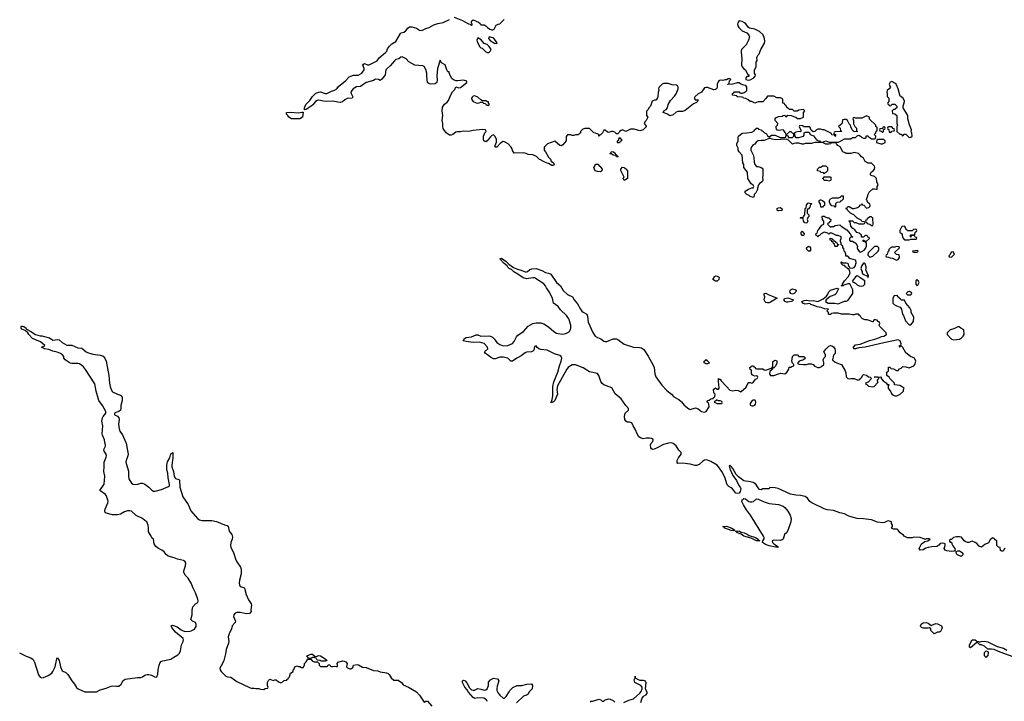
# Model space of a CAD drawing. Header units: inches. Extents: x 2106670 to 2322961, y 36024 to 224899.
# Tile 275 of 281: x 2288409 to 2300919, y 186711 to 195369. Entities that reach past the tile are written whole.
import ezdxf

# ---------------------------------------------------------------- set-up
doc = ezdxf.new("R2010")
doc.units = ezdxf.units.IN
doc.header["$MEASUREMENT"] = 0
for name, color, linetype in [('C2188', 7, 'Continuous'), ('C2189', 7, 'Continuous'), ('C2198', 7, 'Continuous'), ('C2199', 7, 'Continuous'), ('C3108', 7, 'Continuous'), ('C3109', 7, 'Continuous')]:
    doc.layers.add(name, color=color, linetype=linetype)

msp = doc.modelspace()

# ---------------------------------------------------------------- linework, layer by layer
at = {"layer": 'C2188', "color": 5, "elevation": 20}
for points in [[(2290000, 189008), (2289970, 189032), (2289890, 189070), (2289830, 189127), (2289810, 189132), (2289781, 189130), (2289743, 189117), (2289690, 189087), (2289650, 189078), (2289590, 189081), (2289510, 189099), (2289497, 189110), (2289490, 189130), (2289494, 189150), (2289528, 189230), (2289532, 189250), (2289530, 189270), (2289510, 189324), (2289498, 189338), (2289429, 189390), (2289482, 189470), (2289491, 189570), (2289477, 189630), (2289483, 189690), (2289482, 189750), (2289510, 189810), (2289513, 189830), (2289508, 189850), (2289483, 189890), (2289480, 189910), (2289499, 189950), (2289498, 189970), (2289493, 190000)], [(2289756, 190000), (2289761, 189990), (2289787, 189850), (2289784, 189830), (2289762, 189770), (2289760, 189750), (2289793, 189633), (2289793, 189570), (2289798, 189538), (2289830, 189481), (2289849, 189469), (2289870, 189465), (2289909, 189469), (2289950, 189480), (2289970, 189481), (2289990, 189475), (2290000, 189468)], [(2288407, 187327), (2288490, 187286), (2288550, 187262), (2288581, 187241), (2288599, 187210), (2288649, 187049), (2288670, 187019), (2288690, 187010), (2288710, 187014), (2288770, 187040), (2288816, 187070), (2288831, 187089), (2288860, 187150), (2288883, 187250), (2288890, 187265), (2288910, 187231), (2288927, 187147), (2288950, 187098), (2288996, 187076), (2289023, 187050), (2289070, 186970), (2289104, 186930), (2289130, 186888), (2289151, 186870), (2289238, 186830), (2289387, 186833), (2289430, 186856), (2289510, 186879), (2289570, 186905), (2289590, 186908), (2289637, 186903), (2289670, 186905), (2289699, 186930), (2289724, 186976), (2289750, 186991), (2289907, 187013), (2289950, 187015), (2289970, 187020), (2290000, 187041)]]:
    msp.add_lwpolyline(points, dxfattribs=at)
at = {"layer": 'C2189', "color": 5, "elevation": 20}
msp.add_lwpolyline([(2289493, 190000), (2289488, 190030), (2289463, 190090), (2289459, 190110), (2289464, 190210), (2289454, 190270), (2289460, 190310), (2289470, 190330), (2289504, 190370), (2289504, 190390), (2289463, 190470), (2289413, 190530), (2289380, 190650), (2289363, 190743), (2289244, 190924), (2289219, 190959), (2289198, 190978), (2289170, 190996), (2289150, 191002), (2289070, 191003), (2289050, 191007), (2288989, 191050), (2288969, 191070), (2288969, 191090), (2288954, 191110), (2288928, 191128), (2288886, 191146), (2288830, 191157), (2288780, 191180), (2288726, 191190), (2288686, 191210), (2288720, 191220), (2288729, 191230), (2288675, 191275), (2288570, 191321), (2288525, 191370), (2288513, 191393), (2288479, 191419), (2288436, 191436), (2288429, 191450), (2288430, 191474), (2288443, 191477), (2288462, 191470), (2288491, 191450), (2288497, 191437), (2288551, 191410), (2288612, 191370), (2288670, 191351), (2288690, 191351), (2288786, 191326), (2288830, 191298), (2288890, 191306), (2288910, 191301), (2288950, 191270), (2289010, 191235), (2289070, 191234), (2289150, 191202), (2289198, 191198), (2289253, 191150), (2289270, 191142), (2289340, 191120), (2289430, 191108), (2289470, 191093), (2289491, 191071), (2289509, 191030), (2289540, 190850), (2289550, 190750), (2289557, 190710), (2289570, 190673), (2289590, 190641), (2289650, 190611), (2289690, 190601), (2289705, 190585), (2289710, 190570), (2289711, 190530), (2289693, 190470), (2289695, 190430), (2289690, 190410), (2289670, 190390), (2289630, 190381), (2289614, 190370), (2289614, 190350), (2289651, 190331), (2289671, 190311), (2289674, 190290), (2289666, 190230), (2289674, 190170), (2289683, 190143), (2289714, 190094), (2289756, 190000)], dxfattribs=at)
at = {"layer": 'C2198', "color": 5, "elevation": 20}
for points in [[(2300000, 188672), (2299950, 188666), (2299923, 188657), (2299890, 188634), (2299850, 188629), (2299838, 188650), (2299869, 188711), (2299910, 188742), (2299946, 188750), (2299978, 188770), (2299965, 188775), (2299925, 188775), (2299910, 188766), (2299896, 188776), (2299850, 188793), (2299770, 188795), (2299748, 188788), (2299690, 188788), (2299649, 188809), (2299640, 188820), (2299598, 188850), (2299578, 188870), (2299570, 188886), (2299556, 188896), (2299510, 188898), (2299486, 188910), (2299498, 188930), (2299498, 188950), (2299488, 188968), (2299486, 188990), (2299450, 189002), (2299430, 188999), (2299397, 188983), (2299370, 188979), (2299310, 188985), (2299230, 189014), (2299130, 189030), (2299050, 189034), (2298988, 189048), (2298942, 189062), (2298890, 189092), (2298830, 189104), (2298750, 189134), (2298670, 189143), (2298630, 189154), (2298474, 189230), (2298450, 189250), (2298419, 189290), (2298390, 189312), (2298330, 189327), (2298270, 189329), (2298204, 189344), (2298047, 189413), (2298010, 189422), (2297950, 189426), (2297938, 189422), (2297930, 189408), (2297850, 189408), (2297830, 189399), (2297810, 189402), (2297790, 189422), (2297764, 189470), (2297728, 189490), (2297670, 189504), (2297630, 189505), (2297610, 189513), (2297542, 189562), (2297513, 189593), (2297470, 189666), (2297450, 189692), (2297430, 189709), (2297422, 189698), (2297430, 189663), (2297437, 189656), (2297470, 189580), (2297515, 189515), (2297548, 189450), (2297564, 189430), (2297570, 189410), (2297564, 189376), (2297550, 189356), (2297530, 189352), (2297510, 189356), (2297467, 189410), (2297450, 189424), (2297420, 189440), (2297399, 189459), (2297370, 189558), (2297330, 189631), (2297290, 189691), (2297270, 189711), (2297190, 189758), (2297150, 189774), (2297130, 189776), (2297110, 189772), (2297090, 189761), (2297042, 189718), (2297010, 189706), (2296990, 189706), (2296930, 189723), (2296830, 189734), (2296773, 189733), (2296763, 189743), (2296764, 189770), (2296778, 189802), (2296812, 189850), (2296812, 189870), (2296782, 189902), (2296750, 189956), (2296710, 189986), (2296690, 189992), (2296651, 189990), (2296590, 189974), (2296510, 189930), (2296470, 189912), (2296449, 189909), (2296437, 189917), (2296429, 189930), (2296425, 189970), (2296433, 189990), (2296443, 190000)], [(2290000, 189468), (2290052, 189432), (2290090, 189392), (2290110, 189382), (2290130, 189380), (2290210, 189403), (2290302, 189438), (2290313, 189447), (2290314, 189466), (2290296, 189550), (2290290, 189610), (2290278, 189650), (2290279, 189710), (2290287, 189753), (2290317, 189803), (2290330, 189855), (2290353, 189873), (2290356, 189804), (2290342, 189710), (2290344, 189690), (2290365, 189630), (2290374, 189570), (2290390, 189541), (2290430, 189530), (2290439, 189519), (2290445, 189430), (2290482, 189310), (2290548, 189210), (2290582, 189130), (2290670, 189033), (2290694, 189014), (2290728, 189008), (2290850, 189007), (2290910, 188993), (2291010, 188953), (2291046, 188946), (2291056, 188936), (2291072, 188872), (2291104, 188830), (2291114, 188794), (2291110, 188770), (2291093, 188727), (2291089, 188690), (2291093, 188670), (2291132, 188590), (2291150, 188521), (2291170, 188482), (2291215, 188415), (2291224, 188390), (2291225, 188330), (2291204, 188250), (2291199, 188210), (2291201, 188190), (2291210, 188170), (2291256, 188156), (2291266, 188146), (2291288, 188068), (2291318, 187998), (2291351, 187950), (2291354, 187930), (2291346, 187874), (2291350, 187850), (2291330, 187825), (2291290, 187822), (2291210, 187838), (2291170, 187839), (2291148, 187830), (2291130, 187810), (2291126, 187790), (2291153, 187730), (2291146, 187710), (2291108, 187670), (2291100, 187630), (2291069, 187570), (2291058, 187530), (2291065, 187470), (2291062, 187450), (2291033, 187370), (2291026, 187314), (2291005, 187230), (2290988, 187192), (2290953, 187130), (2290956, 187110), (2290968, 187090), (2291030, 187031), (2291050, 187021), (2291090, 187018), (2291170, 186962), (2291330, 186885), (2291350, 186878), (2291390, 186878), (2291410, 186872), (2291448, 186872), (2291470, 186865), (2291510, 186862), (2291528, 186872), (2291562, 186878), (2291566, 186890), (2291558, 186910), (2291558, 186950), (2291570, 186974), (2291588, 186992), (2291630, 186974), (2291650, 186982), (2291670, 186982), (2291697, 186957), (2291726, 186946), (2291758, 186962), (2291770, 186974), (2291802, 186978), (2291806, 186990), (2291822, 186998), (2291826, 187010), (2291838, 187022), (2291848, 187070), (2291886, 187090), (2291886, 187110), (2291896, 187124), (2291906, 187150), (2291930, 187162), (2291950, 187152), (2291970, 187152), (2291990, 187142), (2292010, 187142), (2292026, 187170), (2292026, 187190), (2292050, 187212), (2292070, 187245), (2292110, 187245), (2292130, 187222), (2292150, 187214), (2292193, 187213), (2292213, 187193), (2292214, 187170), (2292230, 187154), (2292310, 187154), (2292322, 187158), (2292330, 187174), (2292350, 187174), (2292358, 187158), (2292373, 187153), (2292390, 187152), (2292410, 187158), (2292430, 187152), (2292446, 187154), (2292448, 187170), (2292442, 187190), (2292455, 187210), (2292510, 187223), (2292530, 187221), (2292554, 187214), (2292571, 187190), (2292562, 187150), (2292565, 187145), (2292576, 187136), (2292605, 187125), (2292616, 187124), (2292640, 187140), (2292649, 187170), (2292697, 187177), (2292714, 187174), (2292765, 187145), (2292810, 187141), (2292904, 187104), (2292960, 187100), (2292990, 187085), (2293070, 187074), (2293090, 187065), (2293105, 187050), (2293130, 187011), (2293161, 186981), (2293218, 186978), (2293262, 186950), (2293271, 186931), (2293282, 186922), (2293350, 186891), (2293450, 186832), (2293491, 186790), (2293550, 186702), (2293570, 186712), (2293590, 186711), (2293645, 186650)], [(2290000, 187041), (2290010, 187047), (2290028, 187052), (2290050, 187051), (2290082, 187042), (2290130, 187019), (2290150, 187021), (2290165, 187055), (2290170, 187110), (2290182, 187170), (2290195, 187205), (2290204, 187216), (2290230, 187226), (2290330, 187245), (2290367, 187273), (2290419, 187301), (2290438, 187322), (2290451, 187350), (2290467, 187430), (2290486, 187470), (2290490, 187490), (2290485, 187510), (2290390, 187589), (2290343, 187650), (2290335, 187670), (2290350, 187677), (2290410, 187656), (2290459, 187619), (2290485, 187605), (2290510, 187599), (2290570, 187600), (2290590, 187604), (2290630, 187629), (2290650, 187661), (2290652, 187692), (2290641, 187710), (2290605, 187730), (2290583, 187750), (2290599, 187810), (2290599, 187870), (2290609, 187910), (2290645, 187950), (2290673, 187967), (2290677, 187983), (2290672, 188010), (2290642, 188090), (2290613, 188150), (2290590, 188212), (2290550, 188277), (2290512, 188312), (2290493, 188350), (2290493, 188370), (2290518, 188430), (2290520, 188470), (2290506, 188490), (2290490, 188499), (2290415, 188515), (2290370, 188534), (2290295, 188555), (2290270, 188576), (2290243, 188610), (2290216, 188630), (2290172, 188652), (2290139, 188679), (2290118, 188710), (2290109, 188769), (2290090, 188788), (2290077, 188817), (2290045, 188865), (2290047, 188913), (2290042, 188950), (2290023, 188990), (2290000, 189008)], [(2300000, 187597), (2299986, 187610), (2299986, 187630), (2299970, 187646), (2299950, 187638), (2299890, 187639), (2299866, 187650), (2299858, 187658), (2299855, 187670), (2299862, 187690), (2299890, 187707), (2299930, 187711), (2299950, 187705), (2299990, 187672), (2300000, 187676)], [(2296085, 186695), (2296150, 186727), (2296210, 186742), (2296290, 186816), (2296304, 186836), (2296319, 186870), (2296318, 186890), (2296301, 186910), (2296224, 186950), (2296218, 186982), (2296228, 187010), (2296230, 187032), (2296231, 187010), (2296266, 186986), (2296290, 186980), (2296330, 186979), (2296355, 186970), (2296363, 186950), (2296357, 186870), (2296376, 186830), (2296376, 186810), (2296362, 186790), (2296331, 186770), (2296315, 186750), (2296296, 186690)], [(2294348, 186710), (2294342, 186730), (2294308, 186750), (2294230, 186757), (2294190, 186746), (2294170, 186758), (2294110, 186829), (2294096, 186856), (2294066, 186890), (2294036, 186950), (2294035, 186970), (2294044, 186976), (2294050, 186979), (2294071, 186970), (2294090, 186945), (2294123, 186883), (2294150, 186856), (2294170, 186851), (2294186, 186854), (2294230, 186875), (2294270, 186867), (2294310, 186851), (2294330, 186855), (2294350, 186871), (2294367, 186910), (2294367, 186953), (2294390, 186983), (2294430, 187004), (2294475, 186995), (2294485, 186990), (2294498, 186970), (2294475, 186905), (2294471, 186870), (2294473, 186850), (2294490, 186815), (2294510, 186787), (2294550, 186751), (2294570, 186751), (2294590, 186771), (2294629, 186830), (2294635, 186850), (2294673, 186887), (2294729, 186911), (2294790, 186912), (2294852, 186928), (2294911, 186931), (2294924, 186910), (2294919, 186870), (2294882, 186830), (2294870, 186802), (2294850, 186789), (2294810, 186775), (2294721, 186690)], [(2295662, 186698), (2295670, 186711), (2295688, 186712), (2295770, 186736), (2295794, 186730), (2295810, 186714), (2295830, 186714), (2295846, 186730), (2295890, 186741), (2295910, 186738), (2295950, 186722), (2295970, 186702)]]:
    msp.add_lwpolyline(points, dxfattribs=at)
for points in [[(2297690, 189243), (2297710, 189243), (2297733, 189250), (2297770, 189283), (2297790, 189279), (2297870, 189243), (2297930, 189222), (2298050, 189211), (2298108, 189188), (2298131, 189171), (2298168, 189128), (2298197, 189077), (2298211, 189030), (2298206, 188990), (2298170, 188879), (2298150, 188850), (2298127, 188830), (2298111, 188770), (2298099, 188761), (2298070, 188753), (2297990, 188758), (2297971, 188750), (2297976, 188730), (2297989, 188709), (2298026, 188690), (2298037, 188677), (2298050, 188670), (2298012, 188668), (2297930, 188685), (2297884, 188704), (2297847, 188730), (2297851, 188750), (2297867, 188773), (2297868, 188790), (2297860, 188810), (2297694, 189074), (2297642, 189142), (2297606, 189206), (2297586, 189250), (2297590, 189270), (2297600, 189280), (2297610, 189285), (2297630, 189283), (2297674, 189250)], [(2297484, 188876), (2297450, 188881), (2297368, 188910), (2297362, 188922), (2297342, 188930), (2297386, 188934), (2297404, 188930), (2297459, 188910), (2297490, 188890), (2297490, 188886)], [(2297770, 188748), (2297702, 188782), (2297610, 188810), (2297574, 188834), (2297530, 188850), (2297522, 188862), (2297506, 188870), (2297530, 188875), (2297554, 188870), (2297578, 188858), (2297616, 188850), (2297653, 188833), (2297677, 188817), (2297758, 188790), (2297790, 188770), (2297796, 188756), (2297815, 188750), (2297810, 188748)], [(2292162, 187282), (2292190, 187285), (2292207, 187293), (2292230, 187290), (2292292, 187250), (2292314, 187230), (2292310, 187229), (2292290, 187222), (2292240, 187220), (2292226, 187230), (2292195, 187235), (2292183, 187243), (2292177, 187257), (2292150, 187269), (2292130, 187269), (2292104, 187256), (2292078, 187258), (2292058, 187290), (2292108, 187310), (2292130, 187311)]]:
    msp.add_lwpolyline(points, close=True, dxfattribs=at)
at = {"layer": 'C2199', "color": 5, "elevation": 20}
for points in [[(2296443, 190000), (2296452, 190010), (2296459, 190030), (2296456, 190036), (2296438, 190050), (2296410, 190054), (2296370, 190052), (2296330, 190044), (2296296, 190056), (2296277, 190070), (2296258, 190098), (2296230, 190169), (2296202, 190210), (2296188, 190248), (2296156, 190256), (2296130, 190256), (2296110, 190270), (2296096, 190290), (2296092, 190330), (2296103, 190370), (2296143, 190410), (2296144, 190430), (2296109, 190469), (2296050, 190553), (2295977, 190617), (2295934, 190694), (2295832, 190732), (2295810, 190749), (2295794, 190774), (2295769, 190850), (2295750, 190876), (2295650, 190896), (2295615, 190915), (2295570, 190948), (2295470, 190983), (2295430, 190984), (2295407, 190973), (2295376, 190950), (2295360, 190930), (2295243, 190717), (2295236, 190670), (2295244, 190610), (2295210, 190530), (2295190, 190514), (2295163, 190503), (2295158, 190510), (2295165, 190515), (2295175, 190545), (2295185, 190590), (2295184, 190710), (2295194, 190770), (2295245, 190890), (2295267, 190973), (2295291, 191030), (2295298, 191070), (2295290, 191091), (2295270, 191104), (2295203, 191123), (2295110, 191170), (2295030, 191180), (2295007, 191187), (2294983, 191203), (2294970, 191228), (2294950, 191218), (2294943, 191170), (2294930, 191157), (2294910, 191150), (2294850, 191145), (2294830, 191136), (2294782, 191098), (2294726, 191070), (2294670, 191032), (2294650, 191032), (2294610, 191068), (2294550, 191080), (2294510, 191080), (2294450, 191063), (2294430, 191063), (2294390, 191083), (2294352, 191110), (2294329, 191130), (2294315, 191150), (2294357, 191190), (2294354, 191210), (2294310, 191254), (2294250, 191273), (2294170, 191268), (2294080, 191280), (2294042, 191290), (2294062, 191318), (2294082, 191330), (2294150, 191341), (2294210, 191367), (2294230, 191364), (2294270, 191347), (2294370, 191352), (2294390, 191349), (2294416, 191336), (2294437, 191317), (2294472, 191270), (2294510, 191242), (2294553, 191227), (2294610, 191230), (2294670, 191255), (2294690, 191281), (2294720, 191340), (2294737, 191363), (2294810, 191410), (2294870, 191474), (2294930, 191510), (2294970, 191519), (2295030, 191519), (2295070, 191505), (2295127, 191467), (2295195, 191410), (2295230, 191388), (2295250, 191383), (2295304, 191376), (2295350, 191381), (2295390, 191403), (2295408, 191432), (2295412, 191450), (2295411, 191489), (2295386, 191570), (2295357, 191610), (2295282, 191682), (2295250, 191726), (2295191, 191770), (2295178, 191830), (2295136, 191910), (2295102, 191961), (2295090, 191990), (2295070, 192015), (2294950, 192090), (2294930, 192091), (2294850, 192078), (2294808, 192088), (2294738, 192138), (2294687, 192167), (2294656, 192196), (2294630, 192210), (2294610, 192227), (2294601, 192241), (2294565, 192270), (2294509, 192330), (2294530, 192341), (2294590, 192296), (2294623, 192263), (2294682, 192222), (2294722, 192202), (2294790, 192185), (2294830, 192165), (2294850, 192165), (2294863, 192170), (2294888, 192192), (2294915, 192205), (2294970, 192208), (2295044, 192184), (2295090, 192159), (2295130, 192150), (2295157, 192137), (2295230, 192032), (2295281, 191990), (2295316, 191930), (2295370, 191878), (2295431, 191850), (2295456, 191810), (2295498, 191758), (2295533, 191690), (2295550, 191668), (2295570, 191653), (2295616, 191630), (2295623, 191603), (2295630, 191525), (2295690, 191395), (2295719, 191350), (2295751, 191330), (2295793, 191313), (2295830, 191287), (2295850, 191282), (2295870, 191282), (2295950, 191313), (2295990, 191316), (2296010, 191308), (2296090, 191249), (2296206, 191210), (2296286, 191206), (2296310, 191199), (2296328, 191188), (2296338, 191178), (2296393, 191093), (2296459, 190979), (2296469, 190950), (2296478, 190870), (2296490, 190834), (2296566, 190726), (2296630, 190660), (2296692, 190612), (2296719, 190579), (2296786, 190546), (2296816, 190516), (2296850, 190471), (2296910, 190426), (2296930, 190418), (2296997, 190437), (2297030, 190427), (2297072, 190390), (2297110, 190385), (2297130, 190391), (2297168, 190450), (2297167, 190487), (2297162, 190502), (2297146, 190510), (2297147, 190533), (2297170, 190534), (2297190, 190554), (2297222, 190558), (2297226, 190570), (2297242, 190578), (2297246, 190610), (2297228, 190628), (2297226, 190670), (2297250, 190692), (2297270, 190674), (2297290, 190674), (2297298, 190690), (2297289, 190771), (2297290, 190812), (2297302, 190802), (2297310, 190802), (2297320, 190780), (2297390, 190710), (2297430, 190661), (2297470, 190655), (2297510, 190662), (2297537, 190657), (2297570, 190642), (2297576, 190644), (2297638, 190702), (2297663, 190757), (2297670, 190762), (2297690, 190762), (2297710, 190752), (2297730, 190762), (2297759, 190801), (2297778, 190810), (2297786, 190830), (2297782, 190842), (2297770, 190846), (2297750, 190842), (2297730, 190848), (2297716, 190856), (2297708, 190870), (2297707, 190907), (2297702, 190922), (2297690, 190926), (2297686, 190950), (2297702, 190958), (2297708, 190972), (2297734, 190970), (2297738, 190958), (2297754, 190950), (2297758, 190938), (2297773, 190933), (2297850, 190934), (2297870, 190922), (2297890, 190918), (2297958, 190942), (2297968, 190952), (2297978, 190962), (2297980, 191020), (2297986, 191030), (2298010, 191042), (2298030, 191034), (2298030, 191006), (2298011, 190969), (2297990, 190948), (2297974, 190946), (2297972, 190930), (2297942, 190898), (2297936, 190870), (2297940, 190860), (2297950, 190851), (2297990, 190851), (2298050, 190872), (2298082, 190878), (2298130, 190871), (2298150, 190885), (2298169, 190910), (2298182, 190930), (2298186, 190954), (2298210, 190954), (2298218, 190962), (2298246, 190970), (2298246, 190990), (2298227, 191007), (2298218, 191030), (2298229, 191090), (2298250, 191111), (2298290, 191111), (2298310, 191092), (2298374, 191090), (2298392, 191070), (2298370, 191049), (2298324, 191036), (2298314, 191030), (2298294, 191010), (2298298, 190998), (2298313, 190993), (2298370, 190987), (2298406, 190990), (2298430, 190999), (2298470, 190998), (2298492, 190990), (2298506, 190966), (2298550, 190951), (2298570, 190951), (2298597, 190963), (2298628, 190990), (2298628, 191010), (2298618, 191050), (2298628, 191070), (2298649, 191090), (2298648, 191110), (2298628, 191150), (2298650, 191182), (2298690, 191222), (2298709, 191231), (2298730, 191225), (2298750, 191212), (2298765, 191190), (2298771, 191170), (2298771, 191130), (2298751, 191109), (2298738, 191050), (2298742, 191042), (2298770, 191018), (2298833, 190993), (2298851, 190991), (2298898, 190910), (2298905, 190885), (2298910, 190834), (2298930, 190811), (2298950, 190806), (2298970, 190811), (2299010, 190811), (2299050, 190794), (2299070, 190794), (2299082, 190798), (2299086, 190810), (2299108, 190830), (2299118, 190850), (2299130, 190862), (2299168, 190852), (2299193, 190833), (2299214, 190830), (2299234, 190810), (2299190, 190766), (2299154, 190750), (2299158, 190738), (2299173, 190733), (2299193, 190713), (2299250, 190705), (2299266, 190710), (2299310, 190754), (2299318, 190770), (2299306, 190790), (2299326, 190810), (2299322, 190822), (2299310, 190826), (2299270, 190826), (2299266, 190830), (2299351, 190831), (2299354, 190830), (2299354, 190810), (2299364, 190804), (2299380, 190780), (2299417, 190757), (2299430, 190734), (2299453, 190733), (2299453, 190727), (2299442, 190718), (2299444, 190684), (2299472, 190652), (2299492, 190610), (2299510, 190598), (2299530, 190592), (2299553, 190593), (2299598, 190610), (2299638, 190650), (2299638, 190670), (2299646, 190690), (2299590, 190724), (2299526, 190730), (2299526, 190750), (2299466, 190810), (2299458, 190830), (2299426, 190850), (2299428, 190890), (2299446, 190910), (2299447, 190953), (2299470, 190954), (2299478, 190938), (2299512, 190932), (2299550, 190914), (2299570, 190914), (2299587, 190933), (2299610, 190942), (2299630, 190962), (2299670, 190958), (2299710, 190946), (2299768, 190970), (2299782, 190990), (2299795, 191030), (2299778, 191070), (2299726, 191090), (2299670, 191138), (2299630, 191206), (2299610, 191226), (2299598, 191222), (2299590, 191208), (2299586, 191210), (2299586, 191230), (2299606, 191234), (2299608, 191250), (2299595, 191290), (2299570, 191301), (2299390, 191266), (2299150, 191210), (2299070, 191201), (2299029, 191189), (2299006, 191190), (2299002, 191210), (2299030, 191238), (2299090, 191246), (2299207, 191293), (2299275, 191310), (2299334, 191330), (2299357, 191343), (2299388, 191350), (2299422, 191370), (2299418, 191390), (2299402, 191410), (2299338, 191470), (2299328, 191490), (2299338, 191510), (2299329, 191530), (2299316, 191536), (2299304, 191550), (2299284, 191556), (2299265, 191555), (2299258, 191550), (2299254, 191530), (2299250, 191529), (2299176, 191556), (2299150, 191555), (2299118, 191570), (2299098, 191590), (2299088, 191608), (2299075, 191615), (2299067, 191627), (2299030, 191628), (2299010, 191618), (2298990, 191618), (2298948, 191628), (2298851, 191629), (2298810, 191642), (2298750, 191642), (2298724, 191636), (2298710, 191626), (2298690, 191626), (2298686, 191630), (2298686, 191650), (2298666, 191670), (2298686, 191690), (2298635, 191695), (2298592, 191712), (2298542, 191722), (2298514, 191734), (2298462, 191750), (2298450, 191762), (2298390, 191754), (2298358, 191770), (2298346, 191790), (2298377, 191803), (2298410, 191805), (2298450, 191796), (2298490, 191803), (2298550, 191788), (2298616, 191824), (2298661, 191859), (2298678, 191882), (2298690, 191911), (2298709, 191931), (2298797, 191957), (2298812, 191950), (2298777, 191883), (2298766, 191874), (2298708, 191852), (2298658, 191810), (2298647, 191790), (2298682, 191770), (2298768, 191768), (2298810, 191758), (2298890, 191794), (2298910, 191794), (2298930, 191802), (2298950, 191822), (2298995, 191890), (2298996, 191936), (2298955, 192015), (2298930, 192015), (2298882, 191998), (2298870, 191989), (2298848, 191988), (2298862, 191998), (2298862, 192010), (2298889, 192051), (2298936, 192104), (2298962, 192150), (2298958, 192170), (2298942, 192202), (2298926, 192206), (2298922, 192222), (2298907, 192227), (2298890, 192246), (2298866, 192250), (2298850, 192266), (2298848, 192290), (2298850, 192294), (2298862, 192282), (2298910, 192282), (2298930, 192274), (2298938, 192238), (2298950, 192234), (2298958, 192218), (2298990, 192211), (2299010, 192222), (2299023, 192237), (2299038, 192282), (2299035, 192310), (2299030, 192315), (2298969, 192329), (2298955, 192335), (2298930, 192366), (2298907, 192367), (2298906, 192390), (2298896, 192416), (2298886, 192430), (2298882, 192462), (2298867, 192467), (2298866, 192490), (2298846, 192510), (2298846, 192530), (2298838, 192550), (2298838, 192570), (2298848, 192590), (2298846, 192610), (2298810, 192628), (2298788, 192628), (2298730, 192658), (2298704, 192656), (2298690, 192646), (2298676, 192656), (2298647, 192667), (2298630, 192668), (2298594, 192650), (2298573, 192627), (2298558, 192622), (2298550, 192608), (2298542, 192622), (2298530, 192626), (2298526, 192650), (2298542, 192658), (2298548, 192690), (2298560, 192700), (2298578, 192730), (2298603, 192757), (2298626, 192770), (2298626, 192810), (2298608, 192830), (2298606, 192870), (2298610, 192874), (2298630, 192874), (2298644, 192864), (2298673, 192853), (2298692, 192852), (2298698, 192838), (2298714, 192830), (2298713, 192807), (2298698, 192802), (2298693, 192787), (2298678, 192782), (2298674, 192770), (2298710, 192734), (2298730, 192742), (2298750, 192742), (2298770, 192754), (2298830, 192762), (2298846, 192746), (2298919, 192699), (2298962, 192650), (2298978, 192618), (2298994, 192610), (2298990, 192606), (2298970, 192606), (2298962, 192598), (2298954, 192590), (2298954, 192570), (2298970, 192554), (2298990, 192554), (2299034, 192530), (2299052, 192492), (2299051, 192470), (2299059, 192450), (2299081, 192421), (2299090, 192416), (2299110, 192423), (2299137, 192443), (2299156, 192464), (2299169, 192490), (2299168, 192528), (2299162, 192542), (2299126, 192550), (2299126, 192570), (2299133, 192573), (2299138, 192558), (2299170, 192554), (2299206, 192590), (2299202, 192602), (2299187, 192607), (2299182, 192622), (2299170, 192626), (2299150, 192626), (2299130, 192606), (2299107, 192607), (2299106, 192630), (2299076, 192656), (2299047, 192667), (2299020, 192700), (2298996, 192716), (2298970, 192746), (2298962, 192802), (2298946, 192810), (2298950, 192814), (2298992, 192812), (2299013, 192793), (2299032, 192792), (2299070, 192774), (2299130, 192774), (2299142, 192778), (2299146, 192790), (2299142, 192802), (2299110, 192806), (2299102, 192822), (2299050, 192846), (2299008, 192888), (2298966, 192910), (2298926, 192950), (2298922, 192962), (2298906, 192970), (2298922, 192978), (2298930, 192994), (2298950, 192994), (2298990, 192972), (2299010, 192972), (2299055, 192985), (2299080, 193000), (2299090, 193014), (2299102, 193018), (2299110, 193034), (2299118, 193018), (2299133, 193013), (2299170, 192974), (2299196, 192984), (2299210, 192994), (2299215, 193010), (2299210, 193026), (2299187, 193047), (2299168, 193090), (2299187, 193133), (2299188, 193152), (2299203, 193177), (2299250, 193222), (2299270, 193222), (2299290, 193214), (2299302, 193218), (2299306, 193250), (2299318, 193270), (2299298, 193310), (2299295, 193350), (2299270, 193375), (2299226, 193390), (2299220, 193400), (2299218, 193410), (2299228, 193430), (2299252, 193448), (2299269, 193470), (2299275, 193490), (2299268, 193510), (2299230, 193548), (2299190, 193548), (2299150, 193569), (2299130, 193608), (2299106, 193626), (2299090, 193648), (2299066, 193670), (2299010, 193682), (2298968, 193668), (2298912, 193668), (2298899, 193679), (2298869, 193689), (2298835, 193755), (2298806, 193770), (2298786, 193790), (2298782, 193802), (2298770, 193806), (2298730, 193806), (2298718, 193802), (2298714, 193790), (2298690, 193786), (2298650, 193786), (2298610, 193808), (2298550, 193809), (2298510, 193809), (2298470, 193798), (2298390, 193798), (2298370, 193789), (2298350, 193789), (2298310, 193802), (2298270, 193802), (2298244, 193796), (2298230, 193786), (2298179, 193839), (2298150, 193849), (2298010, 193844), (2297970, 193849), (2297950, 193858), (2297930, 193858), (2297870, 193835), (2297830, 193835), (2297790, 193829), (2297765, 193815), (2297751, 193789), (2297730, 193778), (2297706, 193754), (2297698, 193730), (2297698, 193710), (2297730, 193654), (2297738, 193618), (2297741, 193561), (2297751, 193531), (2297770, 193506), (2297790, 193505), (2297830, 193492), (2297844, 193484), (2297852, 193470), (2297851, 193391), (2297846, 193370), (2297851, 193329), (2297842, 193310), (2297811, 193289), (2297798, 193270), (2297782, 193230), (2297782, 193210), (2297762, 193170), (2297742, 193150), (2297742, 193130), (2297734, 193110), (2297690, 193124), (2297677, 193137), (2297648, 193150), (2297628, 193170), (2297626, 193190), (2297670, 193218), (2297710, 193232), (2297730, 193234), (2297738, 193250), (2297730, 193266), (2297705, 193285), (2297662, 193350), (2297655, 193430), (2297608, 193490), (2297608, 193530), (2297598, 193550), (2297590, 193646), (2297549, 193689), (2297539, 193710), (2297536, 193736), (2297522, 193770), (2297522, 193790), (2297539, 193830), (2297539, 193870), (2297544, 193890), (2297590, 193927), (2297650, 193931), (2297710, 193942), (2297742, 193958), (2297746, 193970), (2297762, 193978), (2297766, 193990), (2297790, 193992), (2297798, 193978), (2297834, 193970), (2297838, 193958), (2297850, 193954), (2297874, 193930), (2297897, 193917), (2297910, 193894), (2297930, 193882), (2297960, 193900), (2298010, 193902), (2298070, 193874), (2298130, 193874), (2298142, 193878), (2298146, 193910), (2298136, 193936), (2298120, 193960), (2298108, 193968), (2298050, 193962), (2298026, 193970), (2298022, 194010), (2298038, 194030), (2298042, 194050), (2298009, 194090), (2298009, 194110), (2298018, 194122), (2298050, 194138), (2298098, 194142), (2298108, 194152), (2298130, 194154), (2298138, 194138), (2298150, 194134), (2298170, 194154), (2298212, 194152), (2298253, 194133), (2298272, 194132), (2298290, 194114), (2298330, 194112), (2298366, 194130), (2298366, 194190), (2298386, 194210), (2298370, 194226), (2298310, 194218), (2298287, 194207), (2298250, 194206), (2298230, 194226), (2298187, 194227), (2298182, 194242), (2298170, 194246), (2298146, 194270), (2298142, 194282), (2298130, 194286), (2298126, 194306), (2298106, 194310), (2298106, 194350), (2298102, 194362), (2298076, 194376), (2298030, 194378), (2297990, 194398), (2297910, 194398), (2297890, 194366), (2297850, 194326), (2297790, 194326), (2297750, 194308), (2297710, 194328), (2297690, 194328), (2297666, 194350), (2297634, 194366), (2297606, 194370), (2297602, 194382), (2297590, 194386), (2297533, 194387), (2297526, 194390), (2297522, 194402), (2297466, 194410), (2297468, 194432), (2297482, 194438), (2297490, 194454), (2297550, 194454), (2297558, 194438), (2297570, 194434), (2297590, 194434), (2297616, 194444), (2297640, 194460), (2297648, 194470), (2297648, 194510), (2297634, 194534), (2297610, 194535), (2297570, 194548), (2297550, 194568), (2297527, 194567), (2297484, 194556), (2297470, 194548), (2297406, 194546), (2297406, 194550), (2297422, 194558), (2297426, 194590), (2297446, 194610), (2297438, 194618), (2297410, 194618), (2297390, 194606), (2297370, 194606), (2297344, 194596), (2297310, 194599), (2297292, 194590), (2297282, 194578), (2297271, 194550), (2297270, 194506), (2297262, 194490), (2297250, 194482), (2297230, 194479), (2297150, 194509), (2297130, 194509), (2297110, 194502), (2297072, 194450), (2297030, 194429), (2296986, 194390), (2296978, 194370), (2296990, 194352), (2297032, 194350), (2297022, 194338), (2297022, 194330), (2297010, 194318), (2296970, 194302), (2296866, 194214), (2296830, 194201), (2296770, 194201), (2296750, 194196), (2296710, 194159), (2296670, 194149), (2296630, 194174), (2296586, 194190), (2296595, 194210), (2296622, 194230), (2296639, 194250), (2296649, 194290), (2296679, 194341), (2296730, 194396), (2296750, 194425), (2296774, 194490), (2296776, 194510), (2296769, 194529), (2296755, 194535), (2296701, 194541), (2296650, 194557), (2296590, 194558), (2296574, 194550), (2296530, 194506), (2296525, 194490), (2296532, 194470), (2296522, 194450), (2296518, 194390), (2296510, 194366), (2296492, 194348), (2296473, 194347), (2296445, 194335), (2296422, 194270), (2296402, 194250), (2296394, 194230), (2296373, 194207), (2296373, 194153), (2296392, 194130), (2296371, 194090), (2296351, 194070), (2296345, 194050), (2296374, 194010), (2296330, 193969), (2296290, 193955), (2296218, 193978), (2296170, 193979), (2296110, 193948), (2296070, 193968), (2296050, 193962), (2296032, 193950), (2296022, 193930), (2296010, 193918), (2295990, 193918), (2295970, 193938), (2295950, 193949), (2295930, 193949), (2295890, 193935), (2295878, 193938), (2295850, 193966), (2295830, 193966), (2295814, 193930), (2295790, 193906), (2295778, 193902), (2295770, 193888), (2295766, 193890), (2295766, 193910), (2295727, 193927), (2295706, 193930), (2295650, 193986), (2295590, 193986), (2295564, 193976), (2295542, 193958), (2295534, 193950), (2295533, 193927), (2295518, 193922), (2295510, 193906), (2295470, 193906), (2295450, 193898), (2295430, 193898), (2295410, 193906), (2295370, 193906), (2295353, 193887), (2295354, 193830), (2295310, 193778), (2295290, 193768), (2295270, 193769), (2295210, 193826), (2295114, 193790), (2295074, 193750), (2295074, 193710), (2295092, 193692), (2295130, 193622), (2295155, 193595), (2295162, 193570), (2295191, 193551), (2295198, 193530), (2295195, 193525), (2295190, 193518), (2295170, 193515), (2295130, 193544), (2295110, 193545), (2295090, 193553), (2295039, 193579), (2295030, 193589), (2295013, 193593), (2294975, 193630), (2294930, 193653), (2294870, 193658), (2294846, 193670), (2294810, 193679), (2294690, 193675), (2294670, 193708), (2294666, 193730), (2294655, 193750), (2294615, 193790), (2294570, 193819), (2294550, 193822), (2294520, 193800), (2294470, 193748), (2294450, 193748), (2294449, 193770), (2294468, 193812), (2294468, 193848), (2294450, 193886), (2294430, 193906), (2294410, 193898), (2294390, 193882), (2294350, 193828), (2294330, 193818), (2294308, 193830), (2294302, 193850), (2294304, 193890), (2294319, 193930), (2294334, 193950), (2294326, 193970), (2294290, 193972), (2294170, 193961), (2294110, 193950), (2294050, 193953), (2294010, 193943), (2293970, 193944), (2293950, 193938), (2293911, 193910), (2293890, 193903), (2293870, 193904), (2293830, 193933), (2293790, 193986), (2293785, 194010), (2293785, 194050), (2293778, 194090), (2293784, 194150), (2293777, 194210), (2293781, 194259), (2293806, 194294), (2293840, 194320), (2293858, 194342), (2293886, 194414), (2293910, 194452), (2293939, 194481), (2293950, 194514), (2293990, 194505), (2294010, 194506), (2294089, 194570), (2294089, 194589), (2294050, 194602), (2293970, 194593), (2293953, 194593), (2293923, 194603), (2293901, 194621), (2293882, 194650), (2293866, 194694), (2293866, 194706), (2293850, 194708), (2293835, 194730), (2293814, 194794), (2293770, 194822), (2293750, 194853), (2293719, 194750), (2293710, 194650), (2293714, 194606), (2293711, 194570), (2293690, 194553), (2293630, 194549), (2293610, 194554), (2293590, 194569), (2293581, 194650), (2293584, 194690), (2293570, 194735), (2293550, 194775), (2293530, 194784), (2293430, 194793), (2293355, 194835), (2293318, 194870), (2293270, 194898), (2293250, 194893), (2293228, 194872), (2293190, 194861), (2293170, 194845), (2293118, 194782), (2293078, 194750), (2293063, 194730), (2293051, 194670), (2293043, 194657), (2293010, 194615), (2292990, 194598), (2292967, 194607), (2292930, 194613), (2292903, 194597), (2292810, 194569), (2292738, 194522), (2292690, 194514), (2292648, 194490), (2292628, 194470), (2292617, 194450), (2292619, 194430), (2292641, 194390), (2292634, 194370), (2292570, 194367), (2292539, 194350), (2292510, 194324), (2292482, 194318), (2292450, 194320), (2292390, 194335), (2292310, 194331), (2292270, 194333), (2292210, 194345), (2292190, 194342), (2292168, 194330), (2292133, 194287), (2292111, 194270), (2292050, 194226), (2292030, 194222), (2292026, 194226), (2292027, 194247), (2292044, 194290), (2292097, 194343), (2292128, 194392), (2292170, 194436), (2292210, 194450), (2292230, 194452), (2292290, 194430), (2292310, 194430), (2292370, 194461), (2292410, 194473), (2292438, 194490), (2292462, 194518), (2292549, 194590), (2292596, 194644), (2292650, 194663), (2292710, 194666), (2292755, 194690), (2292786, 194730), (2292787, 194750), (2292770, 194790), (2292776, 194804), (2292790, 194812), (2292830, 194796), (2292850, 194797), (2292950, 194846), (2292977, 194883), (2293057, 194950), (2293072, 194970), (2293081, 194999), (2293106, 195034), (2293139, 195061), (2293190, 195091), (2293246, 195194), (2293257, 195203), (2293290, 195211), (2293310, 195223), (2293340, 195260), (2293364, 195276), (2293390, 195280), (2293450, 195261), (2293490, 195235), (2293510, 195230), (2293526, 195234), (2293570, 195257), (2293610, 195271), (2293670, 195304), (2293720, 195320), (2293790, 195331), (2293869, 195370)], [(2293930, 195399), (2294037, 195357), (2294110, 195318), (2294132, 195312), (2294150, 195294), (2294158, 195302), (2294158, 195310), (2294148, 195328), (2294149, 195350), (2294170, 195366), (2294237, 195337), (2294259, 195319), (2294270, 195302), (2294310, 195302), (2294330, 195292), (2294352, 195270), (2294382, 195250), (2294410, 195238), (2294420, 195240), (2294438, 195250), (2294463, 195297), (2294488, 195312), (2294510, 195314), (2294566, 195370)]]:
    msp.add_lwpolyline(points, dxfattribs=at)
for points in [[(2297550, 195355), (2297533, 195330), (2297530, 195310), (2297535, 195290), (2297547, 195270), (2297590, 195229), (2297650, 195202), (2297674, 195174), (2297683, 195150), (2297670, 195110), (2297638, 195050), (2297582, 194990), (2297574, 194970), (2297574, 194950), (2297586, 194870), (2297582, 194790), (2297587, 194770), (2297610, 194745), (2297632, 194730), (2297658, 194678), (2297674, 194670), (2297673, 194647), (2297650, 194646), (2297634, 194630), (2297634, 194610), (2297670, 194602), (2297690, 194605), (2297738, 194630), (2297755, 194650), (2297758, 194670), (2297746, 194690), (2297746, 194730), (2297768, 194770), (2297768, 194830), (2297778, 194850), (2297775, 194890), (2297790, 194922), (2297804, 194936), (2297827, 194990), (2297871, 195069), (2297876, 195090), (2297873, 195130), (2297856, 195176), (2297810, 195217), (2297750, 195247), (2297682, 195262), (2297670, 195270), (2297636, 195316), (2297617, 195330), (2297590, 195345)], [(2294230, 195138), (2294219, 195110), (2294221, 195090), (2294250, 195027), (2294270, 195011), (2294286, 195006), (2294330, 194962), (2294350, 194952), (2294370, 194954), (2294390, 194974), (2294398, 194990), (2294375, 195030), (2294350, 195055), (2294310, 195068), (2294273, 195113)], [(2294392, 195148), (2294370, 195146), (2294365, 195130), (2294385, 195105), (2294442, 195070), (2294470, 195065), (2294474, 195070), (2294470, 195078), (2294432, 195132)], [(2299490, 194582), (2299470, 194575), (2299458, 194550), (2299464, 194524), (2299472, 194510), (2299458, 194490), (2299432, 194470), (2299425, 194450), (2299431, 194429), (2299433, 194393), (2299454, 194370), (2299454, 194330), (2299434, 194310), (2299438, 194298), (2299453, 194293), (2299458, 194278), (2299470, 194274), (2299482, 194278), (2299490, 194294), (2299530, 194294), (2299554, 194270), (2299554, 194250), (2299538, 194242), (2299534, 194230), (2299530, 194226), (2299510, 194226), (2299494, 194210), (2299498, 194178), (2299530, 194174), (2299554, 194150), (2299554, 194050), (2299562, 194030), (2299554, 194010), (2299554, 193950), (2299590, 193914), (2299613, 193913), (2299618, 193898), (2299630, 193894), (2299647, 193913), (2299670, 193914), (2299710, 193872), (2299730, 193878), (2299748, 193890), (2299746, 193930), (2299738, 193950), (2299742, 193970), (2299715, 194035), (2299695, 194110), (2299694, 194150), (2299635, 194250), (2299634, 194270), (2299652, 194328), (2299650, 194338), (2299630, 194374), (2299598, 194398), (2299572, 194490), (2299544, 194550), (2299530, 194564)], [(2294190, 194402), (2294170, 194398), (2294157, 194383), (2294151, 194370), (2294156, 194350), (2294171, 194330), (2294210, 194311), (2294230, 194308), (2294249, 194311), (2294270, 194321), (2294290, 194322), (2294302, 194310), (2294323, 194303), (2294338, 194290), (2294350, 194283), (2294362, 194282), (2294370, 194274), (2294375, 194290), (2294366, 194314), (2294366, 194326), (2294354, 194326), (2294330, 194338), (2294290, 194338), (2294269, 194349), (2294230, 194384)], [(2291970, 194109), (2291861, 194110), (2291828, 194130), (2291818, 194150), (2291798, 194170), (2291798, 194190), (2291847, 194193), (2291950, 194186), (2291996, 194196), (2292010, 194192), (2292004, 194130)], [(2299170, 194146), (2299110, 194118), (2299030, 194118), (2299010, 194126), (2298998, 194122), (2298994, 194110), (2299002, 194090), (2299004, 194044), (2299022, 194010), (2299042, 193990), (2299042, 193962), (2299050, 193954), (2299050, 193946), (2299006, 193950), (2298986, 193970), (2298968, 194008), (2298967, 194027), (2298947, 194047), (2298928, 194090), (2298910, 194102), (2298890, 194102), (2298865, 194095), (2298860, 194060), (2298853, 194047), (2298814, 194010), (2298832, 193992), (2298838, 193958), (2298850, 193954), (2298853, 193947), (2298770, 193946), (2298758, 193942), (2298754, 193930), (2298758, 193918), (2298774, 193910), (2298774, 193890), (2298770, 193886), (2298762, 193902), (2298730, 193906), (2298722, 193922), (2298630, 193968), (2298610, 193968), (2298590, 193978), (2298550, 193978), (2298534, 193970), (2298513, 193947), (2298490, 193946), (2298467, 193967), (2298450, 194006), (2298370, 194006), (2298362, 194022), (2298350, 194026), (2298318, 194022), (2298314, 194010), (2298333, 193967), (2298334, 193950), (2298330, 193946), (2298310, 193948), (2298270, 193942), (2298252, 193930), (2298253, 193893), (2298272, 193872), (2298310, 193871), (2298366, 193890), (2298376, 193904), (2298378, 193930), (2298383, 193937), (2298390, 193942), (2298430, 193942), (2298438, 193938), (2298454, 193910), (2298493, 193893), (2298520, 193860), (2298534, 193850), (2298538, 193838), (2298572, 193832), (2298578, 193818), (2298590, 193814), (2298610, 193814), (2298650, 193832), (2298693, 193813), (2298810, 193814), (2298830, 193822), (2298890, 193854), (2298970, 193854), (2298990, 193874), (2299030, 193874), (2299050, 193894), (2299070, 193902), (2299091, 193891), (2299110, 193872), (2299130, 193865), (2299150, 193862), (2299166, 193870), (2299166, 193890), (2299170, 193894), (2299190, 193894), (2299198, 193878), (2299210, 193874), (2299230, 193854), (2299270, 193854), (2299282, 193858), (2299286, 193890), (2299266, 193910), (2299286, 193930), (2299290, 193954), (2299302, 193958), (2299306, 193970), (2299302, 194002), (2299288, 194008), (2299286, 194030), (2299207, 194107), (2299206, 194130)], [(2298210, 193946), (2298190, 193946), (2298154, 193910), (2298158, 193898), (2298172, 193892), (2298174, 193874), (2298230, 193874), (2298246, 193890), (2298246, 193910), (2298242, 193922), (2298230, 193926)], [(2299390, 194006), (2299378, 194002), (2299374, 193986), (2299338, 193982), (2299334, 193970), (2299338, 193958), (2299353, 193953), (2299370, 193934), (2299386, 193950), (2299386, 193974), (2299402, 193978), (2299406, 193990), (2299402, 194002)], [(2299490, 194006), (2299450, 194006), (2299438, 194002), (2299434, 193990), (2299438, 193978), (2299453, 193973), (2299458, 193938), (2299470, 193934), (2299482, 193938), (2299490, 193954), (2299522, 193958), (2299526, 193970), (2299522, 193982), (2299507, 193987)], [(2296010, 193806), (2296006, 193810), (2296006, 193830), (2296022, 193838), (2296026, 193870), (2296030, 193874), (2296038, 193858), (2296054, 193850), (2296054, 193830), (2296038, 193822), (2296030, 193806)], [(2299387, 193847), (2299310, 193846), (2299298, 193842), (2299294, 193810), (2299350, 193792), (2299370, 193792), (2299390, 193802), (2299406, 193810), (2299406, 193830)], [(2295990, 193626), (2295982, 193642), (2295948, 193648), (2295930, 193666), (2295910, 193666), (2295906, 193670), (2295922, 193678), (2295930, 193694), (2295952, 193692), (2295973, 193673), (2295978, 193658), (2295993, 193653), (2295998, 193638), (2296013, 193633), (2296010, 193626)], [(2295790, 193435), (2295750, 193439), (2295719, 193450), (2295702, 193490), (2295718, 193510), (2295727, 193533), (2295753, 193533), (2295774, 193510), (2295785, 193505), (2295792, 193490), (2295811, 193471), (2295805, 193450)], [(2296090, 193328), (2296078, 193350), (2296088, 193370), (2296047, 193453), (2296046, 193470), (2296070, 193494), (2296093, 193493), (2296098, 193478), (2296110, 193474), (2296132, 193448), (2296132, 193350)], [(2298630, 193406), (2298622, 193422), (2298590, 193426), (2298582, 193442), (2298546, 193450), (2298546, 193470), (2298566, 193490), (2298570, 193494), (2298590, 193494), (2298610, 193514), (2298650, 193514), (2298672, 193490), (2298672, 193448), (2298653, 193427), (2298638, 193422)], [(2298690, 193318), (2298670, 193326), (2298630, 193326), (2298622, 193342), (2298608, 193350), (2298622, 193358), (2298630, 193374), (2298707, 193373), (2298714, 193370), (2298714, 193330), (2298710, 193326)], [(2298410, 192786), (2298386, 192790), (2298366, 192810), (2298362, 192842), (2298330, 192846), (2298326, 192850), (2298330, 192854), (2298362, 192858), (2298366, 192870), (2298386, 192890), (2298388, 192970), (2298402, 192978), (2298408, 193012), (2298422, 193038), (2298430, 193042), (2298474, 193030), (2298458, 193022), (2298450, 192986), (2298430, 192966), (2298418, 192962), (2298414, 192950), (2298414, 192910), (2298434, 192890), (2298434, 192870), (2298424, 192856), (2298414, 192830), (2298422, 192810)], [(2298610, 192986), (2298587, 192987), (2298586, 193030), (2298566, 193050), (2298566, 193070), (2298580, 193080), (2298590, 193082), (2298610, 193074), (2298634, 193050), (2298634, 193010), (2298618, 193002)], [(2298770, 192988), (2298762, 193002), (2298730, 193006), (2298706, 193030), (2298698, 193050), (2298698, 193070), (2298708, 193090), (2298736, 193104), (2298816, 193104), (2298842, 193118), (2298846, 193130), (2298873, 193133), (2298874, 193090), (2298850, 193066), (2298838, 193062), (2298834, 193050), (2298790, 193046), (2298774, 193030), (2298774, 192990)], [(2298050, 192939), (2298042, 192942), (2298035, 192950), (2298035, 192970), (2298050, 192981), (2298070, 192985), (2298091, 192970), (2298096, 192950), (2298090, 192945)], [(2299230, 192866), (2299210, 192866), (2299190, 192846), (2299178, 192842), (2299173, 192827), (2299158, 192822), (2299154, 192810), (2299158, 192798), (2299173, 192793), (2299178, 192778), (2299210, 192772), (2299230, 192754), (2299250, 192754), (2299255, 192770), (2299250, 192846)], [(2298370, 192629), (2298349, 192629), (2298338, 192650), (2298338, 192670), (2298350, 192682), (2298378, 192650), (2298374, 192630)], [(2299650, 192746), (2299618, 192742), (2299594, 192690), (2299594, 192670), (2299613, 192653), (2299620, 192640), (2299624, 192604), (2299650, 192574), (2299710, 192574), (2299730, 192582), (2299790, 192582), (2299798, 192582), (2299806, 192590), (2299802, 192602), (2299787, 192607), (2299782, 192622), (2299750, 192626), (2299738, 192622), (2299730, 192606), (2299726, 192610), (2299726, 192630), (2299730, 192634), (2299770, 192634), (2299782, 192638), (2299786, 192670), (2299802, 192678), (2299806, 192690), (2299802, 192702), (2299770, 192706), (2299750, 192686), (2299690, 192686), (2299682, 192702), (2299667, 192707), (2299666, 192730)], [(2298770, 192486), (2298766, 192490), (2298762, 192522), (2298750, 192526), (2298746, 192546), (2298729, 192549), (2298726, 192566), (2298706, 192570), (2298708, 192592), (2298734, 192590), (2298738, 192578), (2298754, 192570), (2298758, 192558), (2298774, 192550), (2298778, 192538), (2298793, 192533), (2298798, 192518), (2298813, 192513), (2298813, 192507), (2298798, 192502), (2298790, 192486)], [(2298450, 192428), (2298430, 192429), (2298409, 192450), (2298408, 192470), (2298430, 192492), (2298450, 192482), (2298458, 192470), (2298458, 192442)], [(2299270, 192488), (2299190, 192406), (2299185, 192385), (2299190, 192374), (2299210, 192354), (2299250, 192365), (2299318, 192430), (2299326, 192450), (2299326, 192470), (2299307, 192487)], [(2299550, 192486), (2299530, 192478), (2299490, 192478), (2299474, 192470), (2299454, 192450), (2299453, 192427), (2299438, 192422), (2299433, 192387), (2299418, 192382), (2299414, 192370), (2299418, 192358), (2299450, 192354), (2299470, 192342), (2299500, 192340), (2299550, 192314), (2299570, 192322), (2299586, 192350), (2299582, 192382), (2299548, 192388), (2299526, 192410), (2299586, 192470), (2299582, 192482)], [(2299818, 192438), (2299754, 192430), (2299758, 192418), (2299770, 192414), (2299810, 192414), (2299822, 192418), (2299826, 192430)], [(2299138, 192278), (2299130, 192278), (2299110, 192246), (2299098, 192210), (2299104, 192184), (2299114, 192170), (2299114, 192150), (2299134, 192130), (2299174, 192114), (2299190, 192094), (2299195, 192115), (2299158, 192190), (2299166, 192210), (2299166, 192230), (2299150, 192266)], [(2297270, 192049), (2297249, 192049), (2297218, 192070), (2297236, 192104), (2297250, 192114), (2297270, 192112), (2297290, 192102), (2297295, 192095), (2297291, 192070)], [(2299050, 192115), (2299030, 192102), (2299005, 192070), (2298992, 192050), (2298994, 192034), (2299006, 192034), (2299030, 192022), (2299050, 192002), (2299074, 191990), (2299110, 191985), (2299126, 191990), (2299146, 192010), (2299146, 192050), (2299089, 192089), (2299070, 192108)], [(2299810, 192066), (2299798, 192062), (2299794, 192050), (2299794, 192010), (2299810, 191994), (2299822, 191998), (2299838, 192030), (2299830, 192046)], [(2298230, 191882), (2298208, 191890), (2298195, 191910), (2298198, 191930), (2298203, 191937), (2298230, 191951), (2298262, 191942), (2298273, 191933), (2298271, 191910), (2298250, 191889)], [(2299710, 191918), (2299694, 191910), (2299674, 191890), (2299690, 191874), (2299730, 191874), (2299746, 191890), (2299742, 191902), (2299716, 191916)], [(2297910, 191774), (2297890, 191775), (2297883, 191783), (2297869, 191810), (2297875, 191850), (2297869, 191869), (2297870, 191892), (2297890, 191896), (2297918, 191878), (2297963, 191863), (2298032, 191830), (2297950, 191782), (2297930, 191774)], [(2298170, 191781), (2298150, 191782), (2298134, 191790), (2298117, 191810), (2298132, 191828), (2298170, 191835), (2298242, 191810), (2298225, 191795), (2298210, 191789)], [(2299550, 191866), (2299518, 191862), (2299502, 191830), (2299505, 191770), (2299522, 191750), (2299550, 191732), (2299597, 191717), (2299612, 191692), (2299626, 191630), (2299638, 191610), (2299662, 191542), (2299710, 191494), (2299730, 191494), (2299767, 191533), (2299768, 191590), (2299738, 191650), (2299735, 191675), (2299718, 191710), (2299670, 191766), (2299650, 191806), (2299610, 191806), (2299602, 191822), (2299587, 191827), (2299582, 191842), (2299567, 191847), (2299562, 191862)], [(2297130, 190998), (2297108, 191010), (2297108, 191030), (2297122, 191038), (2297130, 191054), (2297138, 191038), (2297150, 191034), (2297174, 191010), (2297170, 191006), (2297150, 190998)], [(2297270, 190538), (2297262, 190538), (2297234, 190510), (2297270, 190494), (2297330, 190494), (2297334, 190506), (2297330, 190518), (2297310, 190526), (2297290, 190526)], [(2297750, 190538), (2297730, 190538), (2297716, 190530), (2297690, 190495), (2297692, 190472), (2297710, 190462), (2297730, 190462), (2297748, 190472), (2297756, 190484), (2297762, 190510), (2297758, 190530)]]:
    msp.add_lwpolyline(points, close=True, dxfattribs=at)
at = {"layer": 'C3108', "color": 5, "elevation": 20}
for points in [[(2300925, 188655), (2300910, 188626), (2300900, 188620), (2300890, 188618), (2300870, 188628), (2300866, 188666), (2300846, 188670), (2300826, 188690), (2300826, 188750), (2300803, 188763), (2300790, 188778), (2300770, 188786), (2300740, 188760), (2300717, 188723), (2300670, 188701), (2300630, 188669), (2300600, 188680), (2300570, 188715), (2300550, 188729), (2300510, 188746), (2300468, 188728), (2300450, 188728), (2300430, 188735), (2300409, 188749), (2300375, 188795), (2300350, 188802), (2300310, 188802), (2300274, 188790), (2300271, 188789), (2300250, 188766), (2300230, 188766), (2300224, 188756), (2300224, 188744), (2300230, 188734), (2300250, 188734), (2300252, 188710), (2300264, 188684), (2300292, 188650), (2300294, 188626), (2300282, 188618), (2300250, 188614), (2300190, 188621), (2300169, 188629), (2300155, 188650), (2300169, 188690), (2300168, 188710), (2300157, 188717), (2300130, 188721), (2300106, 188714), (2300087, 188693), (2300061, 188679), (2300000, 188672)], [(2300000, 187676), (2300050, 187699), (2300070, 187696), (2300122, 187670), (2300130, 187646), (2300127, 187630), (2300110, 187599), (2300090, 187588), (2300070, 187588), (2300030, 187568), (2300000, 187597)], [(2301018, 187278), (2300844, 187344), (2300790, 187369), (2300755, 187375), (2300710, 187375), (2300668, 187410), (2300630, 187429), (2300607, 187427), (2300578, 187458), (2300570, 187458), (2300490, 187388), (2300478, 187398), (2300475, 187410), (2300479, 187430), (2300510, 187493), (2300550, 187492), (2300570, 187474), (2300594, 187470), (2300602, 187462), (2300626, 187470), (2300667, 187473), (2300710, 187466), (2300828, 187408), (2300910, 187384), (2300950, 187359)]]:
    msp.add_lwpolyline(points, dxfattribs=at)
for points in [[(2300370, 188549), (2300326, 188570), (2300310, 188586), (2300306, 188614), (2300330, 188622), (2300350, 188622), (2300371, 188611), (2300391, 188591), (2300391, 188570)], [(2300690, 187269), (2300669, 187290), (2300669, 187330), (2300690, 187354), (2300710, 187342), (2300716, 187330), (2300711, 187290), (2300698, 187282)]]:
    msp.add_lwpolyline(points, close=True, dxfattribs=at)
at = {"layer": 'C3109', "color": 5, "elevation": 20}
for points in [[(2300270, 192418), (2300245, 192415), (2300233, 192387), (2300214, 192370), (2300218, 192358), (2300250, 192354), (2300286, 192390)], [(2300330, 191468), (2300280, 191440), (2300230, 191428), (2300194, 191390), (2300194, 191370), (2300250, 191312), (2300276, 191304), (2300310, 191305), (2300350, 191312), (2300374, 191326), (2300398, 191350), (2300408, 191370), (2300406, 191430), (2300366, 191450), (2300347, 191467)]]:
    msp.add_lwpolyline(points, close=True, dxfattribs=at)

doc.saveas('drawing.dxf')
